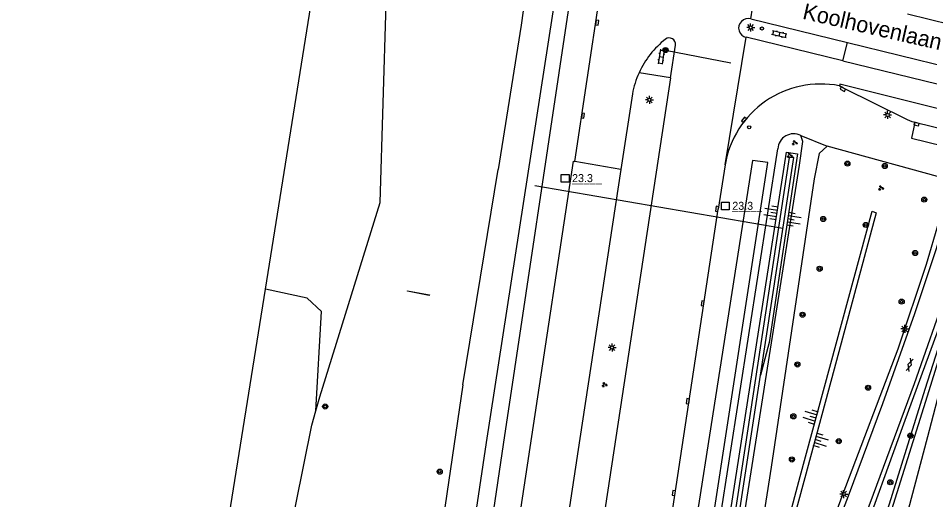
# Model space of a CAD drawing. Extents: x 125000 to 129004, y 397500 to 399008.
# Drawn here: x 126016.5 to 126158.9, y 398344.7 to 398420 of the extents above; entities that cross this region are included whole.
import ezdxf

# ---------------------------------------------------------------- set-up
doc = ezdxf.new("R2010")
doc.units = 0
for name, color, linetype in [('gg-afsc-geluidsscherm', 7, 'Continuous'), ('gg-anno-openbare ruimte label', 7, 'Continuous'), ('gg-knt-BGT kruinlijn', 7, 'Continuous'), ('gg-knt-bovenkant onderkant talud', 7, 'Continuous'), ('gg-knt-verharding', 7, 'Continuous'), ('gg-kntw-bovenkant insteek waterloop', 7, 'Continuous'), ('gg-kntw-greppel-droge sloot', 7, 'Continuous'), ('gg-kwrk-duiker nz buis', 7, 'Continuous'), ('gg-kwrk-kunstwerk', 7, 'Continuous'), ('gt-anno-nummer hm paal', 7, 'Continuous'), ('gt-grn-groengrens', 7, 'Continuous'), ('gt-grn-groengrens NZ', 7, 'Continuous'), ('gt-grn-weggrens', 7, 'Continuous'), ('gt-knt-lijn portaal', 7, 'Continuous'), ('gt-symb-boom', 7, 'Continuous'), ('gt-symb-gesloten verharding', 7, 'Continuous'), ('gt-symb-groenvak', 7, 'Continuous'), ('gt-symb-hm paal', 7, 'Continuous'), ('gt-symb-klinker verharding', 7, 'Continuous'), ('gt-symb-kolk', 7, 'Continuous'), ('gt-symb-lichtmast', 7, 'Continuous'), ('gt-symb-portaalmast', 7, 'Continuous'), ('gt-symb-talud symbool', 7, 'Continuous'), ('gt-symb-verkeersregelinstallatiepaal', 7, 'Continuous'), ('gx-grn-maaiveld', 7, 'Continuous')]:
    doc.layers.add(name, color=color, linetype=linetype)

# ---------------------------------------------------------------- blocks, each defined once
blk = doc.blocks.new('gt0-GRVAK')
at = {"layer": 'gt-symb-groenvak'}
for p, q in [((-0.11, 0.19), (-0.23, 0.24)), ((-0.18, 0.15), (0.09, 0.15)), ((-0.09, 0.21), (-0.16, 0.32)), ((-0.05, 0.21), (-0.05, 0.39)), ((0, 0.21), (0.06, 0.32)), ((0.01, 0.19), (0.13, 0.24)), ((0.26, -0.05), (0.2, 0.06)), ((0.3, -0.05), (0.3, 0.13)), ((0.35, -0.05), (0.41, 0.06)), ((-0.24, -0.23), (-0.36, -0.18)), ((-0.32, -0.26), (-0.05, -0.26)), ((-0.23, -0.21), (-0.29, -0.09)), ((-0.18, -0.2), (-0.18, -0.02)), ((-0.14, -0.21), (-0.07, -0.09)), ((-0.12, -0.23), (0, -0.18)), ((0.24, -0.07), (0.12, -0.02)), ((0.17, -0.11), (0.44, -0.11)), ((0.37, -0.07), (0.49, -0.02))]:
    blk.add_line(p, q, dxfattribs=at)
blk = doc.blocks.new('gt0-VIPAAL')
at = {"layer": 'gt-symb-verkeersregelinstallatiepaal'}
blk.add_circle((0, 0), 0.25, dxfattribs=at)
blk = doc.blocks.new('gt0-KOLK')
at = {"layer": 'gt-symb-kolk'}
blk.add_lwpolyline([(0, 0), (0.37, 0), (0.37, 0.4), (-0.38, 0.4), (-0.38, 0), (0, 0)], dxfattribs=at)
blk = doc.blocks.new('gt0-LMAST')
at = {"layer": 'gt-symb-lichtmast'}
for p, q in [((-0.18, 0.17), (-0.45, 0.44)), ((-0.01, 0.25), (-0.01, 0.62)), ((0.17, 0.17), (0.44, 0.44)), ((-0.26, 0), (-0.63, 0)), ((-0.18, -0.18), (-0.45, -0.45)), ((-0.01, -0.25), (-0.01, -0.63)), ((0.44, -0.45), (0.17, -0.18)), ((0.24, 0), (0.62, 0))]:
    blk.add_line(p, q, dxfattribs=at)
blk.add_circle((-0.01, 0), 0.25, dxfattribs=at)
blk = doc.blocks.new('gt0-KL1')
at = {"layer": 'gt-symb-klinker verharding'}
for p, q in [((-1.15, 0.3), (1.15, 0.3)), ((-1, -0.3), (-1, 0.3)), ((-0.5, 0.3), (-0.5, 0.45)), ((0, -0.3), (0, 0.3)), ((0.5, 0.3), (0.5, 0.45)), ((1, -0.3), (1, 0.3)), ((-1.15, -0.3), (1.15, -0.3)), ((-0.5, -0.45), (-0.5, -0.3)), ((0.5, -0.45), (0.5, -0.3))]:
    blk.add_line(p, q, dxfattribs=at)
blk = doc.blocks.new('gt0-PORTM')
at = {"layer": 'gt-symb-portaalmast'}
for radius in [0.4, 0.33, 0.27, 0.21, 0.15]:
    blk.add_circle((0, 0), radius, dxfattribs=at)
blk = doc.blocks.new('gt0-BOOM')
at = {"layer": 'gt-symb-boom'}
for radius in [0.4, 0.2]:
    blk.add_circle((0, 0), radius, dxfattribs=at)
blk = doc.blocks.new('gt0-GESVH1')
at = {"layer": 'gt-symb-gesloten verharding'}
for p, q in [((-0.99, -0.26), (0.01, 0.24)), ((0.01, -0.26), (-0.99, 0.24)), ((0.01, 0.24), (1.01, -0.26)), ((1.01, 0.24), (0.01, -0.26))]:
    blk.add_line(p, q, dxfattribs=at)
blk = doc.blocks.new('gt0-HMpaal')
at = {"layer": 'gt-symb-hm paal'}
blk.add_lwpolyline([(-0.6, 0.6), (0.6, 0.6), (0.6, -0.6), (-0.6, -0.6)], close=True, dxfattribs=at)
blk = doc.blocks.new('gt0-TALUD_1')
at = {"layer": 'gt-symb-talud symbool'}
for p, q in [((-1, -1), (-1, 0)), ((-0.5, -2), (-0.5, 0)), ((0, -1), (0, 0)), ((0.5, -2), (0.5, 0)), ((1, -1), (1, 0))]:
    blk.add_line(p, q, dxfattribs=at)

msp = doc.modelspace()

# ---------------------------------------------------------------- linework, layer by layer
at = {"layer": 'gg-afsc-geluidsscherm'}
msp.add_line((126117.58, 398267.09), (126132.47, 398364.18), dxfattribs=at)
msp.add_lwpolyline([(126132.47, 398364.18), (126137.69, 398398.21), (126136.95, 398398.21), (126117.03, 398267.18), (126117.58, 398267.09)], dxfattribs=at)
at = {"layer": 'gg-knt-BGT kruinlijn'}
msp.add_line((126133.84, 398369.28), (126132.47, 398364.18), dxfattribs=at)
for points in [[(126116.08, 398267.5), (126136.57, 398399.03), (126138.29, 398398.76), (126133.84, 398369.28)], [(126127.15, 398304.85), (126138.7, 398348.34), (126149.91, 398389.82), (126150.58, 398389.57), (126144.34, 398366.45), (126139.44, 398348.14), (126127.57, 398304.53), (126125.94, 398297.11)], [(126166.99, 398384.66), (126163.71, 398377.67), (126158.81, 398361.73), (126152.95, 398343.1), (126145.73, 398319), (126145.13, 398319.11), (126152.39, 398343.2), (126158.24, 398361.97), (126163.26, 398377.79), (126165.21, 398385.4)]]:
    msp.add_lwpolyline(points, dxfattribs=at)
at = {"layer": 'gg-knt-bovenkant onderkant talud'}
for p, q in [((126114.59, 398267.4), (126135.2, 398399.54)), ((126162.26, 398394.65), (126142.93, 398399.98))]:
    msp.add_line(p, q, dxfattribs=at)
for points in [[(126120.72, 398281.19), (126124.2, 398305.76), (126138.6, 398396.99), (126139.09, 398400.7), (126138.8, 398401.63)], [(126142.93, 398399.98), (126141.68, 398398.83), (126140.89, 398394.84), (126134.16, 398349.79), (126127.15, 398304.85)], [(126127.38, 398277.89), (126129.77, 398290.17), (126133.84, 398310.64), (126135.9, 398319.86), (126145.42, 398345.67), (126153.99, 398368.26), (126158.4, 398381.53), (126162.26, 398394.65)], [(126166.99, 398384.66), (126162.69, 398370.32), (126158.85, 398355.52), (126155.31, 398342.12), (126149.06, 398316.13), (126141.05, 398318.18), (126154.87, 398356.57), (126160.31, 398371.35), (126165.21, 398385.4)]]:
    msp.add_lwpolyline(points, dxfattribs=at)
msp.add_arc((126137.66, 398399.44), 2.47, 62.6154, 177.6145, dxfattribs=at)
at = {"layer": 'gg-knt-verharding'}
for p, q in [((126103.47, 398397.57), (126107.61, 398425.05)), ((126155.47, 398420.67), (126181.84, 398414.2)), ((126130.96, 398419.88), (126146.09, 398416.19)), ((126145.34, 398413.3), (126130.25, 398416.99)), ((126145.34, 398413.3), (126146.09, 398416.19)), ((126146.09, 398416.19), (126162.47, 398412.17)), ((126118.43, 398410.68), (126119.21, 398415.78)), ((126145.34, 398413.3), (126162.8, 398409.03)), ((126118.43, 398410.68), (126097.41, 398272.19)), ((126118.43, 398410.68), (126113.51, 398411.44)), ((126144.77, 398409.41), (126144.81, 398409.39)), ((126112.47, 398408.13), (126110.68, 398396.34)), ((126126.96, 398397.07), (126125.9, 398390.14))]:
    msp.add_line(p, q, dxfattribs=at)
for points in [[(126177.24, 398401.6), (126144.86, 398409.64), (126144.81, 398409.39)], [(126156.58, 398403.69), (126156.19, 398403.79), (126155.82, 398403.91), (126155.48, 398404.07), (126145.43, 398409.06), (126144.81, 398409.39)], [(126156.58, 398403.69), (126156.07, 398401.22), (126165.85, 398398.81)], [(126174.38, 398400.28), (126173.06, 398399.67), (126172.53, 398399.76), (126156.58, 398403.69)], [(126085.02, 398277.08), (126096.78, 398354.59), (126103.25, 398397.61), (126103.47, 398397.57)], [(126110.68, 398396.34), (126104.27, 398354.26), (126092.17, 398274.34)], [(126137.87, 398323.38), (126139.88, 398328.74), (126146.24, 398345.31), (126151.58, 398359.72), (126156.58, 398373.83), (126163.44, 398394.32)], [(126166.96, 398393.14), (126161.76, 398377.83), (126156.5, 398362.81), (126149.58, 398344.08), (126144.43, 398330.51), (126141.25, 398322.28), (126140.33, 398319.28)], [(126107.08, 398281.93), (126109.44, 398290.12), (126110.49, 398294.42), (126112.08, 398301.28), (126112.94, 398305.43), (126113.67, 398309.61), (126125.9, 398390.14)]]:
    msp.add_lwpolyline(points, dxfattribs=at)
for centre, radius, start, end in [((126130.56, 398418.44), 1.49, 74.465, 257.9852), ((126126.45, 398405.55), 14.21, 128.301, 155.527), ((126118.21, 398415.89), 0.999, 354.0126, 125.0435), ((126126.41, 398405.56), 14.18, 155.4964, 169.5371), ((126141.91, 398394.52), 15.17, 79.1013, 170.3245)]:
    msp.add_arc(centre, radius, start, end, dxfattribs=at)
at = {"layer": 'gg-kntw-bovenkant insteek waterloop'}
for p, q in [((126085.98, 398362.65), (126091.52, 398396.32)), ((126063.63, 398360.8), (126073.09, 398391.14)), ((126063.01, 398358.58), (126063.63, 398360.8))]:
    msp.add_line(p, q, dxfattribs=at)
for points in [[(126104.21, 398479), (126098.16, 398440.94), (126095.07, 398418.91), (126091.52, 398396.32)], [(126073.09, 398391.14), (126074.01, 398422.25), (126063.89, 398432.3)], [(126085.98, 398362.65), (126077.63, 398305.87), (126069.08, 398253.38), (126059.61, 398193.97), (126052.15, 398146.4)], [(126025.36, 398141.02), (126029.36, 398162.4), (126037.95, 398206.62), (126045.16, 398254.48), (126052.42, 398307.02), (126062.39, 398356.36), (126063.01, 398358.58)]]:
    msp.add_lwpolyline(points, dxfattribs=at)
at = {"layer": 'gg-kntw-greppel-droge sloot'}
for points in [[(126100.6, 398424.71), (126089.64, 398353.62), (126082.64, 398306.83)], [(126085.45, 398306.84), (126092.33, 398353.32), (126102.79, 398423.33)], [(126110.17, 398267.19), (126111.36, 398271.04), (126118.92, 398301.42), (126133.66, 398397.42), (126131.25, 398397.73), (126116.18, 398301.53), (126108.65, 398272.85), (126108.2, 398268.97), (126108.45, 398267.64)]]:
    msp.add_lwpolyline(points, dxfattribs=at)
at = {"layer": 'gg-kwrk-duiker nz buis'}
msp.add_line((126097.22, 398393.8), (126135.96, 398387.15), dxfattribs=at)
at = {"layer": 'gg-kwrk-kunstwerk'}
msp.add_lwpolyline([(126080.78, 398376.71), (126080.74, 398376.62), (126077.33, 398377.28), (126077.36, 398377.36), (126080.78, 398376.71)], dxfattribs=at)
at = {"layer": 'gt-grn-groengrens'}
msp.add_lwpolyline([(126063.01, 398358.58), (126063.89, 398374.13), (126061.68, 398376.18), (126055.14, 398377.62)], dxfattribs=at)
at = {"layer": 'gt-grn-groengrens NZ'}
msp.add_line((126138.8, 398401.63), (126142.93, 398399.98), dxfattribs=at)
at = {"layer": 'gt-grn-weggrens'}
for p, q in [((126130.96, 398419.88), (126132.68, 398430.24)), ((126126.96, 398397.07), (126130.25, 398416.99)), ((126110.68, 398396.34), (126103.47, 398397.57))]:
    msp.add_line(p, q, dxfattribs=at)
at = {"layer": 'gt-knt-lijn portaal'}
msp.add_line((126117.65, 398415), (126127.85, 398413), dxfattribs=at)
at = {"layer": 'gx-grn-maaiveld'}
msp.add_line((126055.14, 398377.62), (126063.89, 398432.3), dxfattribs=at)
msp.add_lwpolyline([(126016.52, 398147.32), (126040.15, 398283.97), (126055.14, 398377.62)], dxfattribs=at)

# ---------------------------------------------------------------- block references
at = {"layer": 'gt-symb-boom'}
for p in [(126146.07, 398397.24), (126151.9, 398396.87), (126158.08, 398391.62), (126142.3, 398388.58), (126148.94, 398387.65), (126156.64, 398383.27), (126141.73, 398380.8), (126154.54, 398375.67), (126139.06, 398373.62), (126138.25, 398365.84), (126149.3, 398362.2), (126064.48, 398359.27), (126137.62, 398357.73), (126155.92, 398354.71), (126144.71, 398353.85), (126137.4, 398350.99), (126082.37, 398349.08), (126152.77, 398347.42)]:
    msp.add_blockref('gt0-BOOM', p, dxfattribs=at)
at = {"layer": 'gt-symb-gesloten verharding', "rotation": 71.14816421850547}
msp.add_blockref('gt0-GESVH1', (126155.79, 398365.78), dxfattribs=at)
at = {"layer": 'gt-symb-groenvak'}
for p in [(126137.82, 398400.49), (126137.04, 398398.51), (126151.3, 398393.42), (126108.11, 398362.66)]:
    msp.add_blockref('gt0-GRVAK', p, dxfattribs=at)
at = {"layer": 'gt-symb-hm paal'}
for p in [(126101.97, 398394.95), (126127, 398390.62)]:
    msp.add_blockref('gt0-HMpaal', p, dxfattribs=at)
at = {"layer": 'gt-symb-klinker verharding'}
for p, rotation in [((126135.42, 398417.45), 167.3531465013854), ((126116.99, 398413.95), -98.74616226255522)]:
    msp.add_blockref('gt0-KL1', p, dxfattribs=dict(at, rotation=rotation))
at = {"layer": 'gt-symb-kolk'}
for p, rotation in [((126106.76, 398419.32), -98.62422873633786), ((126145.43, 398409.06), 153.58862510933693), ((126104.56, 398404.76), -98.62422873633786), ((126130.05, 398403.98), 50.59775871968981), ((126156.91, 398403.62), 166.46283606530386), ((126125.9, 398390.14), 81.31914941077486), ((126123.65, 398375.38), 81.31914941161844), ((126121.34, 398360.07), 81.43241009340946), ((126119.15, 398345.73), 81.31914941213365)]:
    msp.add_blockref('gt0-KOLK', p, dxfattribs=dict(at, rotation=rotation))
at = {"layer": 'gt-symb-lichtmast'}
for p in [(126130.96, 398418.53), (126115.13, 398407.21), (126152.35, 398404.85), (126155.03, 398371.4), (126109.3, 398368.49), (126145.49, 398345.58)]:
    msp.add_blockref('gt0-LMAST', p, dxfattribs=at)
at = {"layer": 'gt-symb-portaalmast'}
msp.add_blockref('gt0-PORTM', (126117.65, 398415), dxfattribs=at)
at = {"layer": 'gt-symb-talud symbool'}
for p, xscale, yscale, rotation in [((126135.08, 398389.48), 0.9999299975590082, 0.9999299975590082, -98.85942932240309), ((126136.77, 398388.59), 1.00036893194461, 1.0003689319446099, 80.622420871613), ((126141.17, 398357.47), 1.0005838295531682, 1.0005838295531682, -107.92791975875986), ((126141.03, 398354.1), 1.0007756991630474, 1.000775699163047, 72.79625006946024)]:
    msp.add_blockref('gt0-TALUD_1', p, dxfattribs=dict(at, xscale=xscale, yscale=yscale, rotation=rotation))
at = {"layer": 'gt-symb-verkeersregelinstallatiepaal'}
for p in [(126132.71, 398418.37), (126130.72, 398402.92)]:
    msp.add_blockref('gt0-VIPAAL', p, dxfattribs=at)

# ---------------------------------------------------------------- texts
at = {"layer": 'gg-anno-openbare ruimte label'}
msp.add_text('Koolhovenlaan', height=2.5, rotation=347.1, dxfattribs=at).set_placement((126138.93, 398419.91))
at = {"layer": 'gt-anno-nummer hm paal'}
for p in [(126103.05, 398394.35), (126128.08, 398390.02)]:
    msp.add_text('23.3', height=1.25, dxfattribs=at).set_placement(p)
at = {"layer": 'gt-symb-hm paal'}
for p in [(126103.05, 398394.35), (126128.08, 398390.02)]:
    msp.add_text('_____', height=1.25, dxfattribs=at).set_placement(p)

doc.saveas('drawing.dxf')
